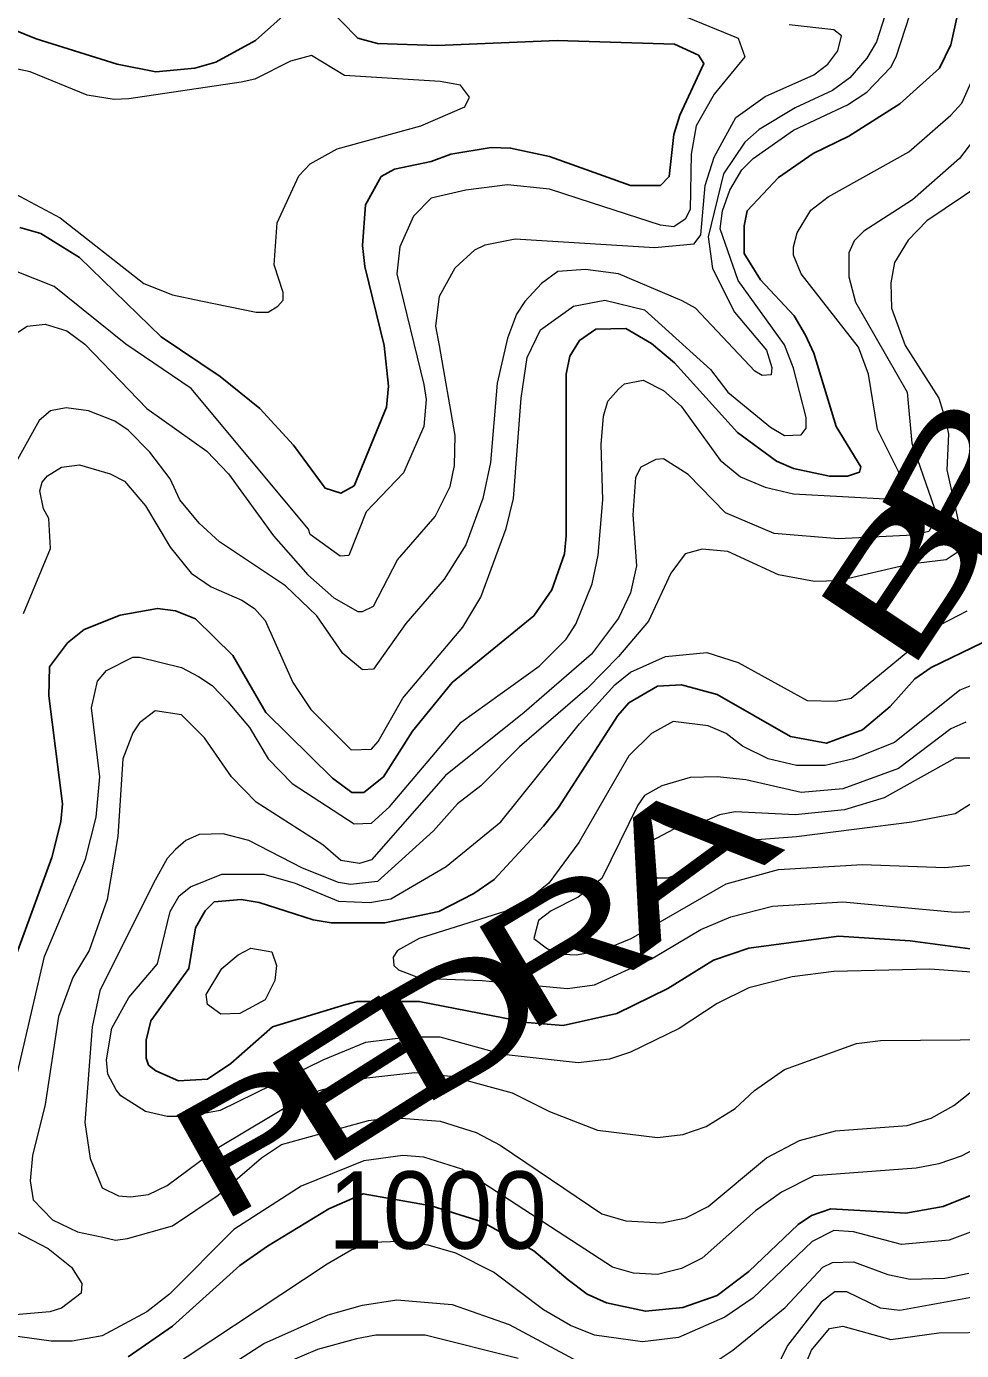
# Model space of a CAD drawing. Extents: x 423 to 448.8, y 7456.3 to 7484.
# Drawn here: x 425.208 to 426.175, y 7459.296 to 7460.664 of the extents above; entities that cross this region are included whole.
import ezdxf
from ezdxf.enums import TextEntityAlignment as Align

# ---------------------------------------------------------------- set-up
doc = ezdxf.new("R2010")
doc.units = 0
doc.header["$LTSCALE"] = 0.032
doc.layers.add('1', color=7, linetype='Continuous', lineweight=25)
doc.layers.add('2', color=7, linetype='Continuous', lineweight=13)
doc.layers.add('61', color=7, linetype='Continuous')

msp = doc.modelspace()

# ---------------------------------------------------------------- linework, layer by layer
at = {"layer": '1'}
for points in [[(425.2013, 7460.4564), (425.223, 7460.4503), (425.2632, 7460.4255), (425.3475, 7460.3435), (425.4086, 7460.3025), (425.4496, 7460.2692), (425.4844, 7460.2313), (425.5169, 7460.1872), (425.5331, 7460.1818), (425.547, 7460.1896), (425.5803, 7460.2708), (425.5826, 7460.2925), (425.578, 7460.3343), (425.5579, 7460.4162), (425.5556, 7460.4379), (425.5586, 7460.4797), (425.5749, 7460.5091), (425.5888, 7460.5167), (425.6267, 7460.5245), (425.6468, 7460.5322), (425.6886, 7460.5392), (425.7087, 7460.5384), (425.7489, 7460.5299), (425.8325, 7460.4998), (425.8634, 7460.4997), (425.8726, 7460.509), (425.8773, 7460.5524), (425.8835, 7460.5725), (425.9082, 7460.6258), (425.9028, 7460.6344), (425.8781, 7460.6459), (425.7567, 7460.6498), (425.6329, 7460.6444), (425.571, 7460.6467), (425.5509, 7460.6521), (425.5161, 7460.6877)], [(425.4798, 7460.6807), (425.4449, 7460.6498), (425.404, 7460.6274), (425.3823, 7460.6212), (425.3421, 7460.6173), (425.3019, 7460.6251), (425.2183, 7460.6514), (425.1781, 7460.6676)], [(425.1796, 7459.6567), (425.2345, 7459.8052), (425.2438, 7459.8423), (425.2454, 7459.8609), (425.2315, 7459.9723), (425.2322, 7460.0024), (425.2508, 7460.0271), (425.2678, 7460.0411), (425.305, 7460.0558), (425.3436, 7460.0628), (425.3622, 7460.0604), (425.3831, 7460.0519), (425.4217, 7460.014), (425.4558, 7459.9553), (425.5246, 7459.8872), (425.5447, 7459.8725), (425.5571, 7459.8725), (425.5772, 7459.8887), (425.6073, 7459.9359), (425.6484, 7459.9862), (425.7327, 7460.055), (425.7512, 7460.0821), (425.7644, 7460.1192), (425.7659, 7460.1378), (425.7659, 7460.3049), (425.7698, 7460.3234), (425.7798, 7460.3397), (425.7969, 7460.3513), (425.8278, 7460.352), (425.8541, 7460.3365), (425.8781, 7460.3164), (425.943, 7460.2445), (425.9833, 7460.2151), (426.0011, 7460.2074), (426.0382, 7460.1996), (426.0568, 7460.1996), (426.0691, 7460.2035), (426.0707, 7460.209), (426.0451, 7460.2507), (426.0219, 7460.3265), (426.0134, 7460.3451), (426.0018, 7460.3652), (425.967, 7460.4023), (425.95, 7460.4294), (425.95, 7460.458), (425.9531, 7460.4735), (425.9856, 7460.5082), (426.0212, 7460.533), (426.0583, 7460.5508), (426.1109, 7460.5841), (426.1519, 7460.6212), (426.1635, 7460.6452), (426.172, 7460.6823)], [(426.2486, 7460.0527), (426.1434, 7460.0016), (426.1263, 7459.99), (426.1008, 7459.9614), (426.0722, 7459.9374), (426.0351, 7459.9235), (425.998, 7459.9305), (425.9222, 7459.9738), (425.8851, 7459.9838), (425.8603, 7459.9823), (425.8309, 7459.9653), (425.8193, 7459.9521), (425.7582, 7459.857), (425.7427, 7459.8376), (425.6917, 7459.7827), (425.6708, 7459.768), (425.6345, 7459.7495), (425.5788, 7459.7379), (425.5231, 7459.7379), (425.5045, 7459.741), (425.4488, 7459.7588), (425.4303, 7459.7619), (425.4024, 7459.7596), (425.3931, 7459.7503), (425.383, 7459.7325), (425.3761, 7459.6907), (425.3367, 7459.6365), (425.332, 7459.6165), (425.332, 7459.5979), (425.3343, 7459.5909), (425.3421, 7459.5848), (425.3653, 7459.5747), (425.3954, 7459.5762), (425.4194, 7459.5925), (425.4627, 7459.6304), (425.5385, 7459.6535), (425.5501, 7459.6567), (425.6143, 7459.6567), (425.7257, 7459.635), (425.7629, 7459.6319), (425.8185, 7459.6443), (425.8711, 7459.6698), (425.9183, 7459.6992), (425.9547, 7459.7116), (426.0475, 7459.724), (426.1217, 7459.7193), (426.2146, 7459.7069)], [(426.196, 7459.461), (426.1558, 7459.4448), (426.1171, 7459.4378), (426.0397, 7459.4424), (426.0196, 7459.4355), (426.0057, 7459.4262), (425.9547, 7459.3775), (425.9222, 7459.3527), (425.8866, 7459.3403), (425.8479, 7459.3365), (425.8077, 7459.345), (425.7876, 7459.3542), (425.7682, 7459.3689), (425.7328, 7459.3988), (425.6794, 7459.4288), (425.6267, 7459.4455), (425.5563, 7459.4579), (425.5207, 7459.4424), (425.4573, 7459.4038), (425.4287, 7459.3836), (425.3591, 7459.321), (425.3134, 7459.2893)]]:
    msp.add_lwpolyline(points, dxfattribs=at)
at = {"layer": '2'}
for points in [[(426.0877, 7460.2476), (426.0784, 7460.3049), (426.0683, 7460.3327), (426.0088, 7460.4085), (426.0011, 7460.4278), (426.0011, 7460.4363), (426.0049, 7460.451), (426.0188, 7460.4742), (426.0367, 7460.4881), (426.1201, 7460.5345), (426.1635, 7460.5724), (426.1751, 7460.5849), (426.1944, 7460.6282), (426.2115, 7460.7535)], [(425.5648, 7459.9173), (425.5718, 7459.9251), (425.5973, 7459.9699), (425.6592, 7460.0434), (425.6777, 7460.0744), (425.7041, 7460.1455), (425.7118, 7460.1765), (425.7195, 7460.2801), (425.7257, 7460.3219), (425.7396, 7460.3505), (425.7737, 7460.3752), (425.8062, 7460.3814), (425.8471, 7460.3714), (425.9152, 7460.3095), (425.933, 7460.2863), (425.9771, 7460.2499), (425.9917, 7460.2414), (426.0088, 7460.2422), (426.0142, 7460.2492), (426.0142, 7460.26), (426.0011, 7460.311), (425.9918, 7460.335), (425.9438, 7460.4015), (425.9252, 7460.4549), (425.9276, 7460.4735), (425.9353, 7460.4951), (425.9477, 7460.516), (425.9593, 7460.5276), (426.0011, 7460.557), (426.0568, 7460.5833), (426.0769, 7460.5964), (426.1016, 7460.622), (426.107, 7460.6328), (426.131, 7460.7063)], [(425.8603, 7460.6861), (425.9438, 7460.6521), (425.9508, 7460.6328), (425.919, 7460.5941), (425.9005, 7460.5616), (425.8951, 7460.5323)], [(426.0954, 7460.6753), (426.0869, 7460.6482), (426.0768, 7460.6313), (426.0591, 7460.6111), (426.0413, 7460.598), (426.0026, 7460.5802), (425.9655, 7460.5577), (425.9508, 7460.5446), (425.9286, 7460.5119), (425.9129, 7460.4466), (425.9174, 7460.414), (425.9399, 7460.369), (425.9732, 7460.3296), (425.9786, 7460.3118), (425.9779, 7460.3041), (425.9686, 7460.3033), (425.9609, 7460.3079), (425.8997, 7460.3729), (425.8858, 7460.3806), (425.8201, 7460.4085), (425.7861, 7460.4131), (425.7574, 7460.4108), (425.7404, 7460.3984), (425.7234, 7460.3799), (425.7149, 7460.3667), (425.7056, 7460.342), (425.6948, 7460.2956), (425.6878, 7460.2136), (425.6801, 7460.1765), (425.6623, 7460.1285), (425.6398, 7460.0929), (425.6004, 7460.0473), (425.5671, 7460.0001), (425.5556, 7459.9993), (425.5354, 7460.0163), (425.5083, 7460.055), (425.4759, 7460.086), (425.4078, 7460.1316), (425.3869, 7460.1509), (425.3668, 7460.1749), (425.3568, 7460.1966), (425.3359, 7460.2244), (425.3135, 7460.2468), (425.2995, 7460.2561), (425.2725, 7460.2669), (425.2493, 7460.27), (425.233, 7460.2669), (425.2214, 7460.2569), (425.199, 7460.2167)], [(425.1912, 7460.3427), (425.2091, 7460.3543), (425.2276, 7460.3566), (425.25, 7460.3497), (425.2686, 7460.3358), (425.3328, 7460.2693), (425.3946, 7460.2252), (425.4171, 7460.202), (425.4635, 7460.1378), (425.4991, 7460.0976), (425.5261, 7460.0736), (425.5509, 7460.0597), (425.5556, 7460.0597), (425.5671, 7460.0651), (425.5919, 7460.113), (425.6306, 7460.1579), (425.646, 7460.1888), (425.6507, 7460.2105), (425.6515, 7460.2414), (425.6352, 7460.3343), (425.6314, 7460.3544), (425.6352, 7460.3853), (425.6515, 7460.4147), (425.6716, 7460.4332), (425.6824, 7460.4386), (425.7133, 7460.4448), (425.8572, 7460.4356), (425.8982, 7460.4394), (425.9052, 7460.4487), (425.9098, 7460.4998), (425.919, 7460.5292), (425.9415, 7460.5701), (425.9717, 7460.5918), (426.0219, 7460.6142), (426.0366, 7460.6251), (426.0467, 7460.639), (426.0505, 7460.6545), (426.0428, 7460.6606), (425.9964, 7460.666)], [(425.1967, 7460.4912), (425.243, 7460.4665), (425.3297, 7460.3984), (425.3591, 7460.3868), (425.3885, 7460.3807), (425.4457, 7460.369), (425.4581, 7460.369), (425.4681, 7460.3752), (425.4736, 7460.3814), (425.4736, 7460.3891), (425.4643, 7460.4178), (425.4674, 7460.4611), (425.4898, 7460.5098), (425.5014, 7460.5222), (425.5293, 7460.5376), (425.6159, 7460.5616), (425.6615, 7460.581), (425.6661, 7460.591), (425.6569, 7460.6034), (425.636, 7460.6073), (425.537, 7460.6134), (425.503, 7460.6343), (425.4813, 7460.6282), (425.4442, 7460.6096), (425.4303, 7460.6065), (425.3142, 7460.5895), (425.2988, 7460.5887), (425.2709, 7460.5933), (425.2121, 7460.6173), (425.1216, 7460.6366)], [(426.2114, 7460.5787), (426.1727, 7460.5276), (426.124, 7460.485), (426.0737, 7460.4526), (426.0637, 7460.4425), (426.0583, 7460.4302), (426.0583, 7460.4054), (426.0652, 7460.3791), (426.1186, 7460.2863), (426.1232, 7460.2337), (426.1465, 7460.1672), (426.1472, 7460.1533), (426.141, 7460.1424), (426.1248, 7460.1385), (426.0475, 7460.1347), (425.981, 7460.1401), (425.9307, 7460.1617), (425.892, 7460.2012), (425.8665, 7460.2174), (425.8588, 7460.2166), (425.8433, 7460.2089), (425.8378, 7460.1981), (425.8348, 7460.1594), (425.8386, 7460.1069), (425.8324, 7460.079), (425.82, 7460.0527), (425.7922, 7460.0155), (425.7226, 7459.9552), (425.6414, 7459.8902), (425.5648, 7459.8029), (425.5525, 7459.799), (425.5331, 7459.8021), (425.5145, 7459.8183), (425.4457, 7459.8624), (425.4202, 7459.8887), (425.3923, 7459.929), (425.3684, 7459.9529), (425.3413, 7459.9568), (425.3251, 7459.9444), (425.3181, 7459.9343), (425.308, 7459.9073), (425.3026, 7459.8269), (425.2918, 7459.7619), (425.2732, 7459.7093), (425.2562, 7459.6815), (425.2415, 7459.6412), (425.2276, 7459.55), (425.2144, 7459.4974), (425.2121, 7459.4711), (425.2152, 7459.4517), (425.2353, 7459.4308), (425.2609, 7459.4184), (425.2871, 7459.413)], [(425.8951, 7460.5323), (425.8943, 7460.475), (425.8889, 7460.4649), (425.8773, 7460.4572), (425.8634, 7460.4587), (425.7922, 7460.4819), (425.7489, 7460.4959), (425.7056, 7460.5005), (425.6623, 7460.4951), (425.6267, 7460.4866), (425.6082, 7460.468), (425.5942, 7460.4363), (425.5911, 7460.4085), (425.619, 7460.294), (425.6213, 7460.2786), (425.619, 7460.2507), (425.5981, 7460.2028), (425.5594, 7460.1625), (425.5416, 7460.1176), (425.5324, 7460.1169), (425.5014, 7460.1393), (425.4999, 7460.1447), (425.3784, 7460.2901), (425.3111, 7460.3358), (425.2369, 7460.3953), (425.1766, 7460.4193)], [(426.1967, 7460.5021), (426.1387, 7460.4634), (426.1194, 7460.4433), (426.1055, 7460.4201), (426.1016, 7460.3992), (426.1024, 7460.3729), (426.1163, 7460.3343), (426.1511, 7460.2801), (426.1589, 7460.2554), (426.1612, 7460.243), (426.1596, 7460.2059), (426.1774, 7460.1254), (426.1589, 7460.113), (426.1217, 7460.1084), (426.0475, 7460.0913), (426.0227, 7460.0906), (425.9856, 7460.0975), (425.933, 7460.1215), (425.9067, 7460.1239), (425.8889, 7460.1192), (425.8742, 7460.0991), (425.851, 7460.0496), (425.82, 7460.0132), (425.7876, 7459.98), (425.7179, 7459.9197), (425.6778, 7459.8794), (425.6538, 7459.8609), (425.629, 7459.833), (425.571, 7459.7804), (425.5432, 7459.7773), (425.5308, 7459.7796), (425.4937, 7459.7943), (425.438, 7459.823), (425.4117, 7459.8299), (425.3869, 7459.8291), (425.373, 7459.823), (425.3622, 7459.8137), (425.3537, 7459.8044), (425.3397, 7459.7789), (425.284, 7459.6675), (425.2763, 7459.6304), (425.2686, 7459.5314), (425.274, 7459.4943), (425.2864, 7459.4641), (425.3034, 7459.4556), (425.3158, 7459.4548), (425.3343, 7459.4571), (425.3537, 7459.4664), (425.4071, 7459.5059), (425.4883, 7459.5546), (425.5107, 7459.5646), (425.5602, 7459.5778), (425.6097, 7459.5832), (425.6468, 7459.5793), (425.7103, 7459.5623), (425.7489, 7459.543), (425.7984, 7459.5237), (425.8603, 7459.5159), (425.8866, 7459.519), (425.9106, 7459.5275), (425.9407, 7459.5461), (425.9608, 7459.5646), (425.9918, 7459.5863), (426.066, 7459.6133), (426.0908, 7459.6164), (426.2146, 7459.6172)], [(425.1935, 7459.5592), (425.2268, 7459.7031), (425.2694, 7459.8037), (425.2802, 7459.847), (425.284, 7459.8887), (425.2756, 7459.9599), (425.2817, 7459.9877), (425.291, 7459.9985), (425.3181, 7460.0125), (425.3251, 7460.0125), (425.3684, 7460.0016), (425.3861, 7459.9923), (425.4001, 7459.9831), (425.4163, 7459.9661), (425.4388, 7459.9398), (425.4581, 7459.9073), (425.4829, 7459.8818), (425.547, 7459.84), (425.5648, 7459.8407), (425.5834, 7459.8578), (425.6577, 7459.9452), (425.7381, 7460.0032), (425.7659, 7460.0311), (425.776, 7460.0465), (425.793, 7460.0883), (425.7992, 7460.1177), (425.8038, 7460.1749), (425.8023, 7460.2322), (425.8046, 7460.2615), (425.8093, 7460.277), (425.8201, 7460.2894), (425.8263, 7460.2948), (425.8456, 7460.2987), (425.8665, 7460.2878), (425.885, 7460.2716), (425.9252, 7460.2159), (425.9461, 7460.1989), (425.9717, 7460.188), (426.0011, 7460.1811), (426.1024, 7460.1757), (426.1063, 7460.178), (426.1132, 7460.1904), (426.1094, 7460.2043), (426.0877, 7460.2476)], [(425.2052, 7460.0574), (425.233, 7460.1246), (425.2315, 7460.1556), (425.226, 7460.1656), (425.2222, 7460.1842), (425.2245, 7460.1934), (425.2299, 7460.1997), (425.2446, 7460.2089), (425.2632, 7460.2112), (425.2949, 7460.202), (425.3096, 7460.1942), (425.3312, 7460.1687), (425.3568, 7460.1262), (425.3784, 7460.0991), (425.3993, 7460.0852), (425.431, 7460.0713), (425.4441, 7460.0627), (425.455, 7460.0504), (425.4836, 7459.9861), (425.5022, 7459.9583), (425.5439, 7459.9166), (425.5648, 7459.9173)], [(426.2517, 7459.6822), (426.1418, 7459.6899), (426.0428, 7459.6876), (425.9995, 7459.6822), (425.9547, 7459.6706), (425.9222, 7459.6543), (425.8827, 7459.6288), (425.8325, 7459.6041), (425.8108, 7459.5971), (425.7783, 7459.5932), (425.701, 7459.6018), (425.636, 7459.6196), (425.6035, 7459.6196), (425.5587, 7459.6141), (425.5153, 7459.5963), (425.4086, 7459.5438), (425.3746, 7459.5376), (425.3537, 7459.5376), (425.3313, 7459.543), (425.3057, 7459.5592), (425.3011, 7459.5654), (425.2925, 7459.5816), (425.291, 7459.5964), (425.2964, 7459.6289), (425.3142, 7459.6605), (425.3436, 7459.6953), (425.3568, 7459.7495), (425.366, 7459.7657), (425.3777, 7459.775), (425.4102, 7459.7882), (425.4535, 7459.7882), (425.486, 7459.7789), (425.5308, 7459.7603), (425.5633, 7459.7588), (425.585, 7459.7626), (425.6422, 7459.7959), (425.6986, 7459.8423), (425.7799, 7459.9436), (425.8162, 7459.9838), (425.8324, 7459.997), (425.8688, 7460.0132), (425.9114, 7460.0171), (425.9438, 7460.007), (426.015, 7459.9676), (426.0444, 7459.9668), (426.0606, 7459.9699), (426.1527, 7460.0457), (426.1805, 7460.0604)], [(426.2022, 7459.99), (426.1728, 7459.9784), (426.1055, 7459.9243), (426.063, 7459.9073), (426.0336, 7459.9003), (426.0042, 7459.9003), (425.9748, 7459.9073), (425.9484, 7459.9204), (425.9314, 7459.9336), (425.9129, 7459.9413), (425.8765, 7459.946), (425.8541, 7459.9336), (425.8309, 7459.9104), (425.7791, 7459.8207), (425.7481, 7459.7789), (425.7319, 7459.7657), (425.7025, 7459.7495), (425.6143, 7459.7216), (425.5919, 7459.7093), (425.5872, 7459.7023), (425.588, 7459.6938), (425.5926, 7459.6892), (425.6151, 7459.6807), (425.6793, 7459.6784), (425.7675, 7459.6698), (425.7953, 7459.6737), (425.8541, 7459.7008), (425.9052, 7459.7309), (425.9361, 7459.7441), (425.9794, 7459.7549), (426.0521, 7459.7596), (426.1681, 7459.7487), (426.2222, 7459.751)], [(426.179, 7459.9452), (426.1635, 7459.9382), (426.1094, 7459.8972), (426.0521, 7459.8763), (426.0088, 7459.8725), (425.9516, 7459.8856), (425.9222, 7459.8887), (425.8943, 7459.8879), (425.8649, 7459.8795), (425.8471, 7459.8694), (425.8402, 7459.8593), (425.8031, 7459.7835), (425.7783, 7459.7642), (425.7505, 7459.7503), (425.7373, 7459.7402), (425.7327, 7459.7216), (425.7466, 7459.7108), (425.7629, 7459.7054), (425.7768, 7459.7046), (425.8046, 7459.71), (425.8332, 7459.7216), (425.9315, 7459.7781), (425.9856, 7459.7928), (426.0722, 7459.7982), (426.1573, 7459.7951), (426.2022, 7459.799)], [(425.2871, 7459.413), (425.3003, 7459.4099), (425.3127, 7459.4115), (425.3591, 7459.4247), (425.4063, 7459.4563), (425.4511, 7459.495), (425.472, 7459.5089), (425.5618, 7459.5337), (425.5865, 7459.5368), (425.636, 7459.5329), (425.6731, 7459.5213), (425.6979, 7459.5082), (425.8031, 7459.437), (425.8278, 7459.43), (425.8649, 7459.4277), (425.8897, 7459.4331), (425.9129, 7459.4447), (425.9732, 7459.495), (426.0073, 7459.5128), (426.0444, 7459.5229), (426.1186, 7459.5283), (426.1434, 7459.536), (426.1666, 7459.5492), (426.2168, 7459.5886)], [(426.196, 7459.5082), (426.1743, 7459.4966), (426.1511, 7459.4888), (426.1279, 7459.4842), (426.0219, 7459.4765), (425.9887, 7459.4594), (425.9616, 7459.4401), (425.9067, 7459.3914), (425.8851, 7459.3805), (425.8603, 7459.3744), (425.8356, 7459.3759), (425.8139, 7459.3821), (425.6584, 7459.4834), (425.619, 7459.4958), (425.5973, 7459.4973), (425.5571, 7459.4919), (425.4921, 7459.4656), (425.4225, 7459.4208), (425.356, 7459.3542), (425.3328, 7459.3357), (425.2864, 7459.3109), (425.2555, 7459.3055), (425.2338, 7459.3055), (425.1487, 7459.3171)], [(425.1812, 7459.427), (425.2307, 7459.4014), (425.2547, 7459.3821), (425.2655, 7459.3651), (425.2647, 7459.3551), (425.2446, 7459.3395), (425.2323, 7459.3357), (425.1967, 7459.3326)], [(426.1867, 7459.4192), (426.162, 7459.4099), (426.1125, 7459.4053), (426.063, 7459.4185), (426.0428, 7459.42), (426.0204, 7459.4084), (425.9593, 7459.3504), (425.9299, 7459.3303), (425.882, 7459.3094), (425.8448, 7459.3047), (425.7953, 7459.3117), (425.7706, 7459.3218), (425.7427, 7459.338), (425.691, 7459.3767), (425.652, 7459.3965), (425.6235, 7459.4047), (425.5934, 7459.4085), (425.5664, 7459.4076), (425.5447, 7459.3999), (425.5192, 7459.3852), (425.3266, 7459.2575)], [(426.4434, 7459.345), (426.4149, 7459.3666), (426.4017, 7459.3991), (426.3878, 7459.4061), (426.3661, 7459.403), (426.2548, 7459.3635), (426.1109, 7459.3372), (426.0908, 7459.3395), (426.056, 7459.3566), (426.0436, 7459.3566), (426.0297, 7459.3458), (425.9948, 7459.3009), (425.9554, 7459.2205)], [(425.9083, 7459.2761), (425.9384, 7459.2963), (425.9925, 7459.3403), (426.0312, 7459.3821), (426.0413, 7459.3867), (426.063, 7459.3875), (426.0985, 7459.3744), (426.1217, 7459.3697), (426.1573, 7459.3705), (426.1821, 7459.3759)], [(426.0042, 7459.2591), (426.0196, 7459.2963), (426.0382, 7459.3187), (426.0521, 7459.321), (426.1016, 7459.3071), (426.1511, 7459.314), (426.213, 7459.3148), (426.2625, 7459.3195), (426.3105, 7459.338), (426.3538, 7459.3643), (426.3661, 7459.3682), (426.3832, 7459.3659), (426.4481, 7459.3032), (426.51, 7459.2746)], [(425.3181, 7459.2158), (425.4535, 7459.3032), (425.52, 7459.3326), (425.5556, 7459.3426), (425.5911, 7459.3481), (425.6484, 7459.3434), (425.7072, 7459.3226), (425.7783, 7459.2846)], [(425.7164, 7459.2877), (425.6205, 7459.3117), (425.5695, 7459.3117), (425.5494, 7459.3078), (425.5092, 7459.297), (425.4604, 7459.2761)]]:
    msp.add_lwpolyline(points, dxfattribs=at)
for points in [[(426.1233, 7459.8423), (426.1681, 7459.8508), (426.2014, 7459.8717), (426.2068, 7459.8787), (426.2083, 7459.8903), (426.2037, 7459.9026), (426.196, 7459.908), (426.1681, 7459.908), (426.0946, 7459.867), (426.0537, 7459.8547), (426.0026, 7459.8493), (425.9407, 7459.8524), (425.9245, 7459.8493), (425.899, 7459.8384), (425.8773, 7459.8346), (425.8479, 7459.8191), (425.8433, 7459.8106), (425.8433, 7459.7943), (425.8603, 7459.7843), (425.8711, 7459.7843), (425.8889, 7459.7912), (425.9121, 7459.8083), (425.9407, 7459.8222), (426.0042, 7459.8269)], [(425.4272, 7459.7046), (425.4403, 7459.7116), (425.462, 7459.7077), (425.4666, 7459.6938), (425.465, 7459.6784), (425.455, 7459.6582), (425.4287, 7459.6443), (425.4093, 7459.6435), (425.3954, 7459.6536), (425.3939, 7459.6636), (425.4101, 7459.6907)]]:
    msp.add_lwpolyline(points, close=True, dxfattribs=at)

# ---------------------------------------------------------------- texts
at = {"layer": '61'}
for s, rotation, width, p in [('R', 61.763, 1.35, (426.2273, 7460.1692)), ('B', 56.352, 1.65, (426.1671, 7460.0645)), ('A', 36.249, 1.75, (425.9176, 7459.7581)), ('R', 30.87, 1.45, (425.794, 7459.6642)), ('D', 29.56, 1.45, (425.6855, 7459.5864)), ('E', 32.308, 1.55, (425.5799, 7459.5255)), ('P', 29.205, 1.45, (425.473, 7459.4629))]:
    msp.add_text(s, height=0.12, rotation=rotation, dxfattribs=dict(at, width=width)).set_placement(p, align=Align.CENTER)
at = {"layer": '61', "width": 0.95}
msp.add_text('1000', height=0.08, dxfattribs=at).set_placement((425.6332, 7459.401), align=Align.CENTER)

doc.saveas('drawing.dxf')
